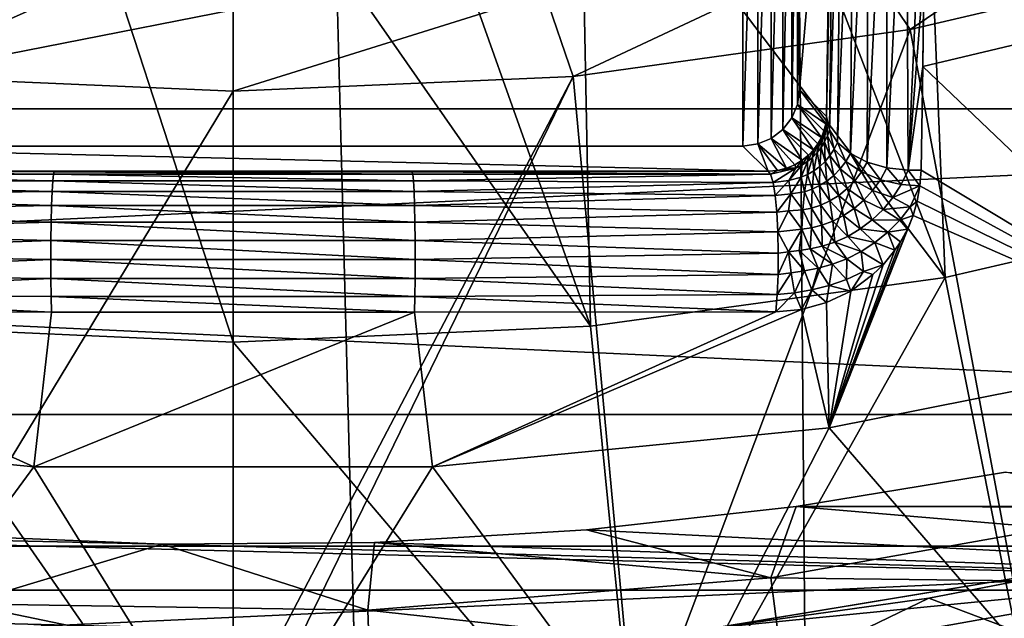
# Model space of a CAD drawing. Header units: metres. Extents: x -22 to 22, y 0 to 204.
# Tile 295 of 497: x -0.75 to 2.72, y 166.79 to 168.91. Entities that reach past the tile are written whole.
import ezdxf

# ---------------------------------------------------------------- set-up
doc = ezdxf.new("R2010")
doc.units = ezdxf.units.M
doc.layers.add('solid_002_SW0002', color=7, linetype='CONTINUOUS')
doc.layers.add('solid_002_SW0002_01', color=7, linetype='CONTINUOUS')

msp = doc.modelspace()

# ---------------------------------------------------------------- linework, layer by layer
at = {"layer": 'solid_002_SW0002'}
for points in [[(-1.887785, 182.670227, 261.700287), (-2.719687, 81.176041, 275.085602), (0, 81.175316, 275.040649)], [(-1.887785, 182.670227, 261.700287), (0, 81.175316, 275.040649), (0, 182.667419, 261.678955)], [(2.719617, 81.176041, 275.085602), (1.887785, 182.670227, 261.700287), (0, 182.667419, 261.678955)], [(0, 81.175316, 275.040649), (2.719617, 81.176041, 275.085602), (0, 182.667419, 261.678955)], [(17.323311, 168.591309), (-17.323309, 168.591309), (-18.454901, 170.245438)], [(18.454901, 170.245438), (17.323311, 168.591309), (-18.454901, 170.245438)], [(-0.613403, 169.650497, 250.666168), (-1.225208, 169.697433, 250.666168), (-1.262174, 167.823685, 249.512939)], [(-0.613403, 169.650497, 250.666168), (0, 167.766235, 249.512939), (0, 169.634857, 250.666168)], [(1.26218, 167.823685, 249.512939), (0.613403, 169.650497, 250.666168), (0, 169.634857, 250.666168)], [(0, 167.766235, 249.512939), (1.26218, 167.823685, 249.512939), (0, 169.634857, 250.666168)], [(16.75897, 169.005569, 0.72), (-16.75897, 169.005569, 0.72), (-15.518252, 167.511673, 0.72)], [(16.041302, 167.046387), (-16.041302, 167.046387), (-17.323309, 168.591309)], [(17.323311, 168.591309), (16.041302, 167.046387), (-17.323309, 168.591309)], [(-0.63756, 168.336456, 246.986755), (-1.906439, 168.330963, 246.89888), (-1.89804, 168.360168, 246.829407)], [(-0.635005, 168.36026, 246.923172), (-1.89804, 168.360168, 246.829407), (-1.889147, 168.37088, 246.755508)], [(-0.63756, 168.336456, 246.986755), (-1.89804, 168.360168, 246.829407), (-0.635005, 168.36026, 246.923172)], [(0.631052, 168.369125, 246.855911), (-0.632311, 168.369125, 246.855865), (-1.889147, 168.37088, 246.755508)], [(-0.635005, 168.36026, 246.923172), (-1.889147, 168.37088, 246.755508), (-0.632311, 168.369125, 246.855865)], [(-0.639846, 168.29895, 247.043365), (-1.91369, 168.285492, 246.958496), (-1.906439, 168.330963, 246.89888)], [(-0.639846, 168.29895, 247.043365), (-1.906439, 168.330963, 246.89888), (-0.63756, 168.336456, 246.986755)], [(-0.641745, 168.249664, 247.090088), (-1.919457, 168.225647, 247.005493), (-1.91369, 168.285492, 246.958496)], [(-0.641745, 168.249664, 247.090088), (-1.91369, 168.285492, 246.958496), (-0.639846, 168.29895, 247.043365)], [(-0.643161, 168.191101, 247.124527), (-1.919457, 168.225647, 247.005493), (-0.641745, 168.249664, 247.090088)], [(-0.643161, 168.191101, 247.124527), (-1.923245, 168.156281, 247.035843), (-1.919457, 168.225647, 247.005493)], [(-0.64402, 168.126297, 247.144913), (-1.923245, 168.156281, 247.035843), (-0.643161, 168.191101, 247.124527)], [(-0.64402, 168.126297, 247.144913), (-1.924856, 168.081451, 247.047943), (-1.923245, 168.156281, 247.035843)], [(-0.644279, 168.058563, 247.150208), (-1.924856, 168.081451, 247.047943), (-0.64402, 168.126297, 247.144913)], [(-0.644279, 168.058563, 247.150208), (-1.924186, 168.005936, 247.041046), (-1.924856, 168.081451, 247.047943)], [(-0.643924, 167.991379, 247.140137), (-1.924186, 168.005936, 247.041046), (-0.644279, 168.058563, 247.150208)], [(-0.643924, 167.991379, 247.140137), (-1.921278, 167.934586, 247.015564), (-1.924186, 168.005936, 247.041046)], [(-0.642973, 167.928177, 247.115219), (-1.921278, 167.934586, 247.015564), (-0.643924, 167.991379, 247.140137)], [(-1.921278, 167.934586, 247.015564), (-0.641523, 167.872208, 247.076721), (-1.916526, 167.873993, 246.974915)], [(-0.642973, 167.928177, 247.115219), (-0.641523, 167.872208, 247.076721), (-1.921278, 167.934586, 247.015564)], [(-0.642973, 167.928177, 247.115219), (0.640256, 167.872208, 247.076767), (-0.641523, 167.872208, 247.076721)], [(-1.916526, 167.873993, 246.974915), (-0.70395, 167.32637, 246.58139), (-2.105075, 167.464325, 246.58139)], [(-1.916526, 167.873993, 246.974915), (-0.641523, 167.872208, 247.076721), (-0.70395, 167.32637, 246.58139)], [(0.640256, 167.872208, 247.076767), (0.70395, 167.32637, 246.58139), (-0.70395, 167.32637, 246.58139)], [(-0.641523, 167.872208, 247.076721), (0.640256, 167.872208, 247.076767), (-0.70395, 167.32637, 246.58139)], [(15.518252, 167.511673, 0.72), (-15.518252, 167.511673, 0.72), (-14.148328, 166.141754, 0.72)], [(-1.486753, 166.259644, 245.449249), (-2.105075, 167.464325, 246.58139), (-0.70395, 167.32637, 246.58139)], [(-1.486753, 166.259644, 245.449249), (-0.70395, 167.32637, 246.58139), (0, 166.188049, 245.449249)], [(-6.209775, 167.186127, 20), (-0.996468, 167.084091, 20), (-0.250811, 167.052414, 20)], [(-6.209775, 167.186127, 20), (5.469465, 166.890198, 20), (-5.469465, 166.890198, 20)], [(-0.250811, 167.052414, 20), (-0.996468, 167.084091, 20), (-0.951334, 166.842194, 20.27054)], [(14.625587, 165.629623), (-14.625587, 165.629623), (-16.041302, 167.046387)], [(16.041302, 167.046387), (14.625587, 165.629623), (-16.041302, 167.046387)], [(-5.469465, 166.890198, 20), (4.715961, 166.632828, 20), (-4.715961, 166.632828, 20)], [(0.484729, 166.544357, 20.504189), (-0.951334, 166.842194, 20.27054), (-0.96896, 166.567657, 20.504189)], [(0.484729, 166.544357, 20.504189), (0.475912, 166.819321, 20.27054), (-0.951334, 166.842194, 20.27054)]]:
    msp.add_3dface(points, dxfattribs=at)
at = {"layer": 'solid_002_SW0002_01'}
for points in [[(2.719617, 81.176041, 275.085602), (3.472393, 182.67691, 261.751129), (1.887785, 182.670227, 261.700287)], [(2.719617, 81.176041, 275.085602), (5.436296, 81.178215, 275.220306), (3.472393, 182.67691, 261.751129)], [(-1.80003, 168.460007, 241.649994), (-1.80003, 170.059998, 241.649994), (1.80003, 170.059998, 241.649994)], [(1.80003, 168.460007, 241.649994), (-1.80003, 168.460007, 241.649994), (1.80003, 170.059998, 241.649994)], [(1.85335, 170.052429, 241.649994), (1.80003, 168.460007, 241.649994), (1.80003, 170.059998, 241.649994)], [(1.85335, 170.052429, 241.649994), (1.85335, 168.467575, 241.649994), (1.80003, 168.460007, 241.649994)], [(1.85335, 170.052429, 241.649994), (1.899989, 170.033234, 241.649994), (1.85335, 168.467575, 241.649994)], [(1.899989, 170.033234, 241.649994), (1.899989, 168.486771, 241.649994), (1.85335, 168.467575, 241.649994)], [(1.899989, 170.033234, 241.649994), (1.941183, 170.00119, 241.649994), (1.899989, 168.486771, 241.649994)], [(3.744875, 168.280441, 249.512939), (3.035157, 170.024185, 250.666168), (2.437664, 169.884521, 250.666168)], [(1.941183, 170.00119, 241.649994), (1.941183, 168.518814, 241.649994), (1.899989, 168.486771, 241.649994)], [(1.941183, 170.00119, 241.649994), (1.973229, 169.959991, 241.649994), (1.941183, 168.518814, 241.649994)], [(1.973229, 169.959991, 241.649994), (1.973229, 168.560013, 241.649994), (1.941183, 168.518814, 241.649994)], [(1.973229, 169.959991, 241.649994), (1.992423, 169.913345, 241.649994), (1.973229, 168.560013, 241.649994)], [(2.113801, 169.973831, 248.169647), (2, 168.659973, 241.649994), (2, 169.860031, 241.649994)], [(2.095246, 168.564728, 247.106628), (2, 168.659973, 241.649994), (2.113801, 169.973831, 248.169647)], [(2.104787, 169.257874, 247.653244), (2.095246, 168.564728, 247.106628), (2.113801, 169.973831, 248.169647)], [(1.992423, 169.913345, 241.649994), (1.992423, 168.606644, 241.649994), (1.973229, 168.560013, 241.649994)], [(1.992423, 169.913345, 241.649994), (2, 169.860031, 241.649994), (1.992423, 168.606644, 241.649994)], [(2.123259, 169.933716, 248.227676), (2.095246, 168.564728, 247.106628), (2.104787, 169.257874, 247.653244)], [(2.123259, 169.933716, 248.227676), (2.105675, 168.517273, 247.164032), (2.095246, 168.564728, 247.106628)], [(2.123259, 169.933716, 248.227676), (2.149276, 169.895645, 248.282471), (2.105675, 168.517273, 247.164032)], [(2.513922, 167.99556, 249.512939), (2.437664, 169.884521, 250.666168), (1.833823, 169.775497, 250.666168)], [(2.149276, 169.895645, 248.282471), (2.134597, 168.472473, 247.217911), (2.105675, 168.517273, 247.164032)], [(2.149276, 169.895645, 248.282471), (2.190366, 169.86203, 248.330536), (2.134597, 168.472473, 247.217911)], [(2.513922, 167.99556, 249.512939), (3.744875, 168.280441, 249.512939), (2.437664, 169.884521, 250.666168)], [(2, 169.860031, 241.649994), (2, 168.659973, 241.649994), (1.992423, 168.606644, 241.649994)], [(2.190366, 169.86203, 248.330536), (2.180159, 168.433548, 247.264343), (2.134597, 168.472473, 247.217911)], [(2.190366, 169.86203, 248.330536), (2.244186, 169.834778, 248.369125), (2.180159, 168.433548, 247.264343)], [(2.244186, 169.834778, 248.369125), (2.239451, 168.403015, 247.300369), (2.180159, 168.433548, 247.264343)], [(2.244186, 169.834778, 248.369125), (2.307668, 169.81546, 248.396057), (2.239451, 168.403015, 247.300369)], [(2.307668, 169.81546, 248.396057), (2.308688, 168.382797, 247.3237), (2.239451, 168.403015, 247.300369)], [(2.307668, 169.81546, 248.396057), (2.377197, 169.805161, 248.40979), (2.308688, 168.382797, 247.3237)], [(2.377197, 169.805161, 248.40979), (2.383448, 168.374207, 247.332825), (2.308688, 168.382797, 247.3237)], [(2.377197, 169.805161, 248.40979), (2.448737, 169.804474, 248.409546), (2.383448, 168.374207, 247.332825)], [(2.383448, 168.374207, 247.332825), (2.448737, 169.804474, 248.409546), (2.439588, 169.07814, 247.885666)], [(2.448737, 169.804474, 248.409546), (3.67835, 169.037796, 247.625275), (2.435015, 168.740387, 247.625427)], [(2.439588, 169.07814, 247.885666), (2.448737, 169.804474, 248.409546), (2.435015, 168.740387, 247.625427)], [(2.513922, 167.99556, 249.512939), (1.833823, 169.775497, 250.666168), (1.225208, 169.697433, 250.666168)], [(1.26218, 167.823685, 249.512939), (1.225208, 169.697433, 250.666168), (0.613403, 169.650497, 250.666168)], [(1.26218, 167.823685, 249.512939), (2.513922, 167.99556, 249.512939), (1.225208, 169.697433, 250.666168)], [(-0.613403, 169.650497, 250.666168), (-1.262174, 167.823685, 249.512939), (0, 167.766235, 249.512939)], [(2.390634, 168.871231, 257.159729), (2.190839, 169.17131, 257.279358), (3.256492, 169.456223, 257.296661)], [(3.560435, 169.146378, 257.159729), (2.390634, 168.871231, 257.159729), (3.256492, 169.456223, 257.296661)], [(1.200438, 168.705215, 257.159729), (1.100882, 168.999191, 257.268951), (2.190839, 169.17131, 257.279358)], [(2.390634, 168.871231, 257.159729), (1.200438, 168.705215, 257.159729), (2.190839, 169.17131, 257.279358)], [(2.834214, 166.498291, 256.18338), (2.390634, 168.871231, 257.159729), (3.560435, 169.146378, 257.159729)], [(2.383448, 168.374207, 247.332825), (2.439588, 169.07814, 247.885666), (2.435015, 168.740387, 247.625427)], [(16.75897, 169.005569, 0.72), (-15.518252, 167.511673, 0.72), (15.518252, 167.511673, 0.72)], [(2.435015, 168.740387, 247.625427), (3.67835, 169.037796, 247.625275), (3.48594, 167.738907, 246.58139)], [(-1.200438, 168.705215, 257.159729), (-1.100996, 168.999191, 257.268951), (0, 168.941605, 257.265442)], [(1.100882, 168.999191, 257.268951), (0, 168.653366, 257.161072), (0, 168.941605, 257.265442)], [(1.200438, 168.705215, 257.159729), (0, 168.653366, 257.161072), (1.100882, 168.999191, 257.268951)], [(0, 168.653366, 257.161072), (-1.200438, 168.705215, 257.159729), (0, 168.941605, 257.265442)], [(1.423178, 166.301468, 256.18338), (1.200438, 168.705215, 257.159729), (2.390634, 168.871231, 257.159729)], [(2.834214, 166.498291, 256.18338), (1.423178, 166.301468, 256.18338), (2.390634, 168.871231, 257.159729)], [(2.383448, 168.374207, 247.332825), (2.435015, 168.740387, 247.625427), (2.429913, 168.374939, 247.331131)], [(2.429913, 168.374939, 247.331131), (2.435015, 168.740387, 247.625427), (3.48594, 167.738907, 246.58139)], [(-1.423178, 166.301468, 256.18338), (-1.200438, 168.705215, 257.159729), (0, 168.653366, 257.161072)], [(1.200438, 168.705215, 257.159729), (0, 166.414917, 256.262238), (0, 168.653366, 257.161072)], [(1.200438, 168.705215, 257.159729), (0, 166.237885, 256.184357), (0, 166.414917, 256.262238)], [(1.423178, 166.301468, 256.18338), (0, 166.237885, 256.184357), (1.200438, 168.705215, 257.159729)], [(2.092487, 168.538727, 247.052902), (1.992423, 168.606644, 241.649994), (2, 168.659973, 241.649994)], [(2.092487, 168.538727, 247.052902), (2, 168.659973, 241.649994), (2.095246, 168.564728, 247.106628)], [(0, 166.414917, 256.262238), (-1.423178, 166.301468, 256.18338), (0, 168.653366, 257.161072)], [(2.07712, 168.490204, 246.955368), (1.973229, 168.560013, 241.649994), (1.992423, 168.606644, 241.649994)], [(2.086343, 168.513779, 247.002472), (2.07712, 168.490204, 246.955368), (1.992423, 168.606644, 241.649994)], [(2.092487, 168.538727, 247.052902), (2.086343, 168.513779, 247.002472), (1.992423, 168.606644, 241.649994)], [(2.04963, 168.446838, 246.871567), (1.941183, 168.518814, 241.649994), (1.973229, 168.560013, 241.649994)], [(2.064892, 168.467865, 246.911652), (2.04963, 168.446838, 246.871567), (1.973229, 168.560013, 241.649994)], [(2.07712, 168.490204, 246.955368), (2.064892, 168.467865, 246.911652), (1.973229, 168.560013, 241.649994)], [(2.098457, 168.495422, 247.119965), (2.092487, 168.538727, 247.052902), (2.095246, 168.564728, 247.106628)], [(2.105675, 168.517273, 247.164032), (2.098457, 168.495422, 247.119965), (2.095246, 168.564728, 247.106628)], [(2.009297, 168.409531, 246.80368), (1.899989, 168.486771, 241.649994), (1.941183, 168.518814, 241.649994)], [(2.031255, 168.427368, 246.835297), (2.009297, 168.409531, 246.80368), (1.941183, 168.518814, 241.649994)], [(2.04963, 168.446838, 246.871567), (2.031255, 168.427368, 246.835297), (1.941183, 168.518814, 241.649994)], [(2.088796, 168.474548, 247.076843), (2.086343, 168.513779, 247.002472), (2.092487, 168.538727, 247.052902)], [(2.088796, 168.474548, 247.076843), (2.092487, 168.538727, 247.052902), (2.098457, 168.495422, 247.119965)], [(1.953785, 168.381516, 246.759842), (1.85335, 168.467575, 241.649994), (1.899989, 168.486771, 241.649994)], [(1.983595, 168.393982, 246.77803), (1.953785, 168.381516, 246.759842), (1.899989, 168.486771, 241.649994)], [(2.009297, 168.409531, 246.80368), (1.983595, 168.393982, 246.77803), (1.899989, 168.486771, 241.649994)], [(2.062582, 168.436493, 246.994995), (2.064892, 168.467865, 246.911652), (2.07712, 168.490204, 246.955368)], [(2.062582, 168.436493, 246.994995), (2.07712, 168.490204, 246.955368), (2.0768, 168.454834, 247.035034)], [(2.0768, 168.454834, 247.035034), (2.07712, 168.490204, 246.955368), (2.086343, 168.513779, 247.002472)], [(2.0768, 168.454834, 247.035034), (2.086343, 168.513779, 247.002472), (2.088796, 168.474548, 247.076843)], [(2.088796, 168.474548, 247.076843), (2.098457, 168.495422, 247.119965), (2.10753, 168.425888, 247.131866)], [(2.098457, 168.495422, 247.119965), (2.105675, 168.517273, 247.164032), (2.122362, 168.448242, 247.174271)], [(2.098457, 168.495422, 247.119965), (2.122362, 168.448242, 247.174271), (2.10753, 168.425888, 247.131866)], [(2.105675, 168.517273, 247.164032), (2.134597, 168.472473, 247.217911), (2.122362, 168.448242, 247.174271)], [(-1.889147, 168.37088, 246.755508), (-1.80003, 168.460007, 241.649994), (1.889147, 168.37088, 246.755508)], [(1.889147, 168.37088, 246.755508), (-1.80003, 168.460007, 241.649994), (1.80003, 168.460007, 241.649994)], [(1.889147, 168.37088, 246.755508), (1.80003, 168.460007, 241.649994), (1.85335, 168.467575, 241.649994)], [(1.921986, 168.373657, 246.752228), (1.889147, 168.37088, 246.755508), (1.85335, 168.467575, 241.649994)], [(1.953785, 168.381516, 246.759842), (1.921986, 168.373657, 246.752228), (1.85335, 168.467575, 241.649994)], [(2.046282, 168.419708, 246.957245), (2.04963, 168.446838, 246.871567), (2.064892, 168.467865, 246.911652)], [(2.046282, 168.419708, 246.957245), (2.064892, 168.467865, 246.911652), (2.062582, 168.436493, 246.994995)], [(2.062582, 168.436493, 246.994995), (2.0768, 168.454834, 247.035034), (2.071207, 168.387726, 247.052383)], [(2.0768, 168.454834, 247.035034), (2.090375, 168.40564, 247.091095), (2.071207, 168.387726, 247.052383)], [(2.0768, 168.454834, 247.035034), (2.088796, 168.474548, 247.076843), (2.090375, 168.40564, 247.091095)], [(2.088796, 168.474548, 247.076843), (2.10753, 168.425888, 247.131866), (2.090375, 168.40564, 247.091095)], [(2.10753, 168.425888, 247.131866), (2.122362, 168.448242, 247.174271), (2.143724, 168.379059, 247.17923)], [(2.122362, 168.448242, 247.174271), (2.134597, 168.472473, 247.217911), (2.163437, 168.404968, 247.221039)], [(2.122362, 168.448242, 247.174271), (2.163437, 168.404968, 247.221039), (2.143724, 168.379059, 247.17923)], [(2.134597, 168.472473, 247.217911), (2.180159, 168.433548, 247.264343), (2.163437, 168.404968, 247.221039)], [(2.00827, 168.391815, 246.891479), (2.009297, 168.409531, 246.80368), (2.031255, 168.427368, 246.835297)], [(2.00827, 168.391815, 246.891479), (2.031255, 168.427368, 246.835297), (2.028089, 168.404739, 246.92247)], [(2.028089, 168.404739, 246.92247), (2.031255, 168.427368, 246.835297), (2.04963, 168.446838, 246.871567)], [(2.028089, 168.404739, 246.92247), (2.04963, 168.446838, 246.871567), (2.046282, 168.419708, 246.957245)], [(2.028089, 168.404739, 246.92247), (2.046282, 168.419708, 246.957245), (2.02846, 168.359741, 246.983475)], [(2.046282, 168.419708, 246.957245), (2.050406, 168.37236, 247.016296), (2.02846, 168.359741, 246.983475)], [(2.046282, 168.419708, 246.957245), (2.062582, 168.436493, 246.994995), (2.050406, 168.37236, 247.016296)], [(2.062582, 168.436493, 246.994995), (2.071207, 168.387726, 247.052383), (2.050406, 168.37236, 247.016296)], [(2.090375, 168.40564, 247.091095), (2.10753, 168.425888, 247.131866), (2.121431, 168.356079, 247.139313)], [(2.10753, 168.425888, 247.131866), (2.143724, 168.379059, 247.17923), (2.121431, 168.356079, 247.139313)], [(2.163437, 168.404968, 247.221039), (2.180159, 168.433548, 247.264343), (2.21906, 168.368378, 247.257278)], [(2.180159, 168.433548, 247.264343), (2.239451, 168.403015, 247.300369), (2.21906, 168.368378, 247.257278)], [(1.898041, 168.360168, 246.829407), (1.921986, 168.373657, 246.752228), (1.987189, 168.381104, 246.865265)], [(1.898041, 168.360168, 246.829407), (1.987189, 168.381104, 246.865265), (1.906439, 168.330978, 246.898849)], [(1.987189, 168.381104, 246.865265), (1.962586, 168.338501, 246.912552), (1.906439, 168.330978, 246.898849)], [(1.987189, 168.381104, 246.865265), (1.921986, 168.373657, 246.752228), (1.953785, 168.381516, 246.759842)], [(1.987189, 168.381104, 246.865265), (1.953785, 168.381516, 246.759842), (1.983595, 168.393982, 246.77803)], [(2.00827, 168.391815, 246.891479), (2.006, 168.350006, 246.954666), (1.962586, 168.338501, 246.912552)], [(1.987189, 168.381104, 246.865265), (2.00827, 168.391815, 246.891479), (1.962586, 168.338501, 246.912552)], [(1.987189, 168.381104, 246.865265), (1.983595, 168.393982, 246.77803), (2.009297, 168.409531, 246.80368)], [(1.987189, 168.381104, 246.865265), (2.009297, 168.409531, 246.80368), (2.00827, 168.391815, 246.891479)], [(2.028089, 168.404739, 246.92247), (2.02846, 168.359741, 246.983475), (2.006, 168.350006, 246.954666)], [(2.00827, 168.391815, 246.891479), (2.028089, 168.404739, 246.92247), (2.006, 168.350006, 246.954666)], [(2.050406, 168.37236, 247.016296), (2.071207, 168.387726, 247.052383), (2.071081, 168.320023, 247.067093)], [(2.071207, 168.387726, 247.052383), (2.097025, 168.336319, 247.101761), (2.071081, 168.320023, 247.067093)], [(2.071207, 168.387726, 247.052383), (2.090375, 168.40564, 247.091095), (2.097025, 168.336319, 247.101761)], [(2.090375, 168.40564, 247.091095), (2.121431, 168.356079, 247.139313), (2.097025, 168.336319, 247.101761)], [(2.121431, 168.356079, 247.139313), (2.143724, 168.379059, 247.17923), (2.167985, 168.309326, 247.176636)], [(2.143724, 168.379059, 247.17923), (2.163437, 168.404968, 247.221039), (2.195068, 168.337036, 247.215897)], [(2.143724, 168.379059, 247.17923), (2.195068, 168.337036, 247.215897), (2.167985, 168.309326, 247.176636)], [(2.163437, 168.404968, 247.221039), (2.21906, 168.368378, 247.257278), (2.195068, 168.337036, 247.215897)], [(2.21906, 168.368378, 247.257278), (2.239451, 168.403015, 247.300369), (2.285678, 168.340805, 247.280701)], [(2.239451, 168.403015, 247.300369), (2.308688, 168.382797, 247.3237), (2.285678, 168.340805, 247.280701)], [(2.285678, 168.340805, 247.280701), (2.308688, 168.382797, 247.3237), (2.35904, 168.32402, 247.28978)], [(2.308688, 168.382797, 247.3237), (2.383448, 168.374207, 247.332825), (2.35904, 168.32402, 247.28978)], [(0.631052, 168.369125, 246.855911), (-1.889147, 168.37088, 246.755508), (1.889147, 168.37088, 246.755508)], [(-0.63756, 168.336456, 246.986755), (-0.635005, 168.36026, 246.923172), (0.636288, 168.336456, 246.986816)], [(-0.635005, 168.36026, 246.923172), (-0.632311, 168.369125, 246.855865), (0.633738, 168.36026, 246.923218)], [(-0.635005, 168.36026, 246.923172), (0.633738, 168.36026, 246.923218), (0.636288, 168.336456, 246.986816)], [(0.633738, 168.36026, 246.923218), (-0.632311, 168.369125, 246.855865), (0.631052, 168.369125, 246.855911)], [(1.898041, 168.360168, 246.829407), (0.631052, 168.369125, 246.855911), (1.889147, 168.37088, 246.755508)], [(0.633738, 168.36026, 246.923218), (0.631052, 168.369125, 246.855911), (1.898041, 168.360168, 246.829407)], [(0.636288, 168.336456, 246.986816), (0.633738, 168.36026, 246.923218), (1.898041, 168.360168, 246.829407)], [(0.636288, 168.336456, 246.986816), (1.898041, 168.360168, 246.829407), (1.906439, 168.330978, 246.898849)], [(1.898041, 168.360168, 246.829407), (1.889147, 168.37088, 246.755508), (1.921986, 168.373657, 246.752228)], [(1.962586, 168.338501, 246.912552), (2.006, 168.350006, 246.954666), (1.969185, 168.290436, 246.970795)], [(2.006, 168.350006, 246.954666), (2.017708, 168.298508, 247.009048), (1.969185, 168.290436, 246.970795)], [(2.006, 168.350006, 246.954666), (2.02846, 168.359741, 246.983475), (2.017708, 168.298508, 247.009048)], [(2.02846, 168.359741, 246.983475), (2.044332, 168.307388, 247.03595), (2.017708, 168.298508, 247.009048)], [(2.02846, 168.359741, 246.983475), (2.050406, 168.37236, 247.016296), (2.044332, 168.307388, 247.03595)], [(2.050406, 168.37236, 247.016296), (2.071081, 168.320023, 247.067093), (2.044332, 168.307388, 247.03595)], [(2.097025, 168.336319, 247.101761), (2.121431, 168.356079, 247.139313), (2.138387, 168.285553, 247.139954)], [(2.121431, 168.356079, 247.139313), (2.167985, 168.309326, 247.176636), (2.138387, 168.285553, 247.139954)], [(2.195068, 168.337036, 247.215897), (2.21906, 168.368378, 247.257278), (2.258284, 168.302521, 247.239548)], [(2.21906, 168.368378, 247.257278), (2.285678, 168.340805, 247.280701), (2.258284, 168.302521, 247.239548)], [(2.35904, 168.32402, 247.28978), (2.383448, 168.374207, 247.332825), (2.425013, 168.318741, 247.285278)], [(2.383448, 168.374207, 247.332825), (2.429913, 168.374939, 247.331131), (2.425013, 168.318741, 247.285278)], [(2.425013, 168.318741, 247.285278), (2.429913, 168.374939, 247.331131), (3.48594, 167.738907, 246.58139)], [(-0.639846, 168.29895, 247.043365), (-0.63756, 168.336456, 246.986755), (0.638569, 168.29895, 247.043411)], [(-0.63756, 168.336456, 246.986755), (0.636288, 168.336456, 246.986816), (0.638569, 168.29895, 247.043411)], [(0.638569, 168.29895, 247.043411), (0.636288, 168.336456, 246.986816), (1.906439, 168.330978, 246.898849)], [(0.638569, 168.29895, 247.043411), (1.906439, 168.330978, 246.898849), (1.913733, 168.285172, 246.958817)], [(1.906439, 168.330978, 246.898849), (1.962586, 168.338501, 246.912552), (1.913733, 168.285172, 246.958817)], [(1.962586, 168.338501, 246.912552), (1.969185, 168.290436, 246.970795), (1.913733, 168.285172, 246.958817)], [(2.044332, 168.307388, 247.03595), (2.071081, 168.320023, 247.067093), (2.074691, 168.251038, 247.076553)], [(2.071081, 168.320023, 247.067093), (2.097025, 168.336319, 247.101761), (2.106987, 168.266037, 247.106384)], [(2.071081, 168.320023, 247.067093), (2.106987, 168.266037, 247.106384), (2.074691, 168.251038, 247.076553)], [(2.097025, 168.336319, 247.101761), (2.138387, 168.285553, 247.139954), (2.106987, 168.266037, 247.106384)], [(2.138387, 168.285553, 247.139954), (2.167985, 168.309326, 247.176636), (2.192652, 168.238663, 247.16452)], [(2.167985, 168.309326, 247.176636), (2.195068, 168.337036, 247.215897), (2.227064, 168.268356, 247.200668)], [(2.167985, 168.309326, 247.176636), (2.227064, 168.268356, 247.200668), (2.192652, 168.238663, 247.16452)], [(2.195068, 168.337036, 247.215897), (2.258284, 168.302521, 247.239548), (2.227064, 168.268356, 247.200668)], [(2.258284, 168.302521, 247.239548), (2.285678, 168.340805, 247.280701), (2.329334, 168.277725, 247.248657)], [(2.285678, 168.340805, 247.280701), (2.35904, 168.32402, 247.28978), (2.329334, 168.277725, 247.248657)], [(2.329334, 168.277725, 247.248657), (2.35904, 168.32402, 247.28978), (2.425013, 168.318741, 247.285278)], [(2.390713, 168.244858, 247.227844), (2.329334, 168.277725, 247.248657), (2.425013, 168.318741, 247.285278)], [(2.390713, 168.244858, 247.227844), (2.425013, 168.318741, 247.285278), (2.415312, 168.265305, 247.242142)], [(2.415312, 168.265305, 247.242142), (2.425013, 168.318741, 247.285278), (3.48594, 167.738907, 246.58139)], [(-0.641745, 168.249664, 247.090088), (-0.639846, 168.29895, 247.043365), (0.640465, 168.249664, 247.090134)], [(-0.639846, 168.29895, 247.043365), (0.638569, 168.29895, 247.043411), (0.640465, 168.249664, 247.090134)], [(0.640465, 168.249664, 247.090134), (0.638569, 168.29895, 247.043411), (1.913733, 168.285172, 246.958817)], [(0.640465, 168.249664, 247.090134), (1.913733, 168.285172, 246.958817), (1.919458, 168.225693, 247.005463)], [(1.913733, 168.285172, 246.958817), (1.969185, 168.290436, 246.970795), (1.919458, 168.225693, 247.005463)], [(1.969185, 168.290436, 246.970795), (1.960717, 168.230331, 247.006836), (1.919458, 168.225693, 247.005463)], [(1.969185, 168.290436, 246.970795), (2.012204, 168.234421, 247.030792), (1.960717, 168.230331, 247.006836)], [(1.969185, 168.290436, 246.970795), (2.017708, 168.298508, 247.009048), (2.012204, 168.234421, 247.030792)], [(2.017708, 168.298508, 247.009048), (2.042647, 168.240601, 247.051147), (2.012204, 168.234421, 247.030792)], [(2.017708, 168.298508, 247.009048), (2.044332, 168.307388, 247.03595), (2.042647, 168.240601, 247.051147)], [(2.044332, 168.307388, 247.03595), (2.074691, 168.251038, 247.076553), (2.042647, 168.240601, 247.051147)], [(2.106987, 168.266037, 247.106384), (2.138387, 168.285553, 247.139954), (2.155831, 168.213867, 247.131668)], [(2.138387, 168.285553, 247.139954), (2.192652, 168.238663, 247.16452), (2.155831, 168.213867, 247.131668)], [(2.227064, 168.268356, 247.200668), (2.258284, 168.302521, 247.239548), (2.294895, 168.235794, 247.209885)], [(2.258284, 168.302521, 247.239548), (2.329334, 168.277725, 247.248657), (2.294895, 168.235794, 247.209885)], [(2.390713, 168.244858, 247.227844), (2.294895, 168.235794, 247.209885), (2.329334, 168.277725, 247.248657)], [(2.857845, 166.268799, 248.196899), (3.744875, 168.280441, 249.512939), (2.513922, 167.99556, 249.512939)], [(-0.643161, 168.191101, 247.124527), (-0.641745, 168.249664, 247.090088), (0.641878, 168.191101, 247.124573)], [(-0.641745, 168.249664, 247.090088), (0.640465, 168.249664, 247.090134), (0.641878, 168.191101, 247.124573)], [(0.641878, 168.191101, 247.124573), (0.640465, 168.249664, 247.090134), (1.919458, 168.225693, 247.005463)], [(2.012204, 168.234421, 247.030792), (2.042647, 168.240601, 247.051147), (2.042212, 168.170761, 247.05896)], [(2.042647, 168.240601, 247.051147), (2.079224, 168.180008, 247.078278), (2.042212, 168.170761, 247.05896)], [(2.042647, 168.240601, 247.051147), (2.074691, 168.251038, 247.076553), (2.079224, 168.180008, 247.078278)], [(2.074691, 168.251038, 247.076553), (2.106987, 168.266037, 247.106384), (2.117598, 168.194275, 247.102707)], [(2.074691, 168.251038, 247.076553), (2.117598, 168.194275, 247.102707), (2.079224, 168.180008, 247.078278)], [(2.106987, 168.266037, 247.106384), (2.155831, 168.213867, 247.131668), (2.117598, 168.194275, 247.102707)], [(2.192652, 168.238663, 247.16452), (2.227064, 168.268356, 247.200668), (2.256355, 168.198669, 247.17392)], [(2.227064, 168.268356, 247.200668), (2.294895, 168.235794, 247.209885), (2.256355, 168.198669, 247.17392)], [(2.390713, 168.244858, 247.227844), (2.353703, 168.19783, 247.191223), (2.294895, 168.235794, 247.209885)], [(2.390713, 168.244858, 247.227844), (2.40078, 168.214645, 247.201752), (2.353703, 168.19783, 247.191223)], [(2.390713, 168.244858, 247.227844), (2.415312, 168.265305, 247.242142), (2.40078, 168.214645, 247.201752)], [(2.40078, 168.214645, 247.201752), (2.415312, 168.265305, 247.242142), (3.48594, 167.738907, 246.58139)], [(0.641878, 168.191101, 247.124573), (1.919458, 168.225693, 247.005463), (1.923247, 168.156342, 247.035828)], [(1.919458, 168.225693, 247.005463), (1.960717, 168.230331, 247.006836), (1.923247, 168.156342, 247.035828)], [(1.960717, 168.230331, 247.006836), (2.008037, 168.165604, 247.045135), (1.923247, 168.156342, 247.035828)], [(1.960717, 168.230331, 247.006836), (2.012204, 168.234421, 247.030792), (2.008037, 168.165604, 247.045135)], [(2.012204, 168.234421, 247.030792), (2.042212, 168.170761, 247.05896), (2.008037, 168.165604, 247.045135)], [(2.40078, 168.214645, 247.201752), (3.48594, 167.738907, 246.58139), (2.105075, 167.464325, 246.58139)], [(2.381063, 168.166534, 247.164047), (2.40078, 168.214645, 247.201752), (2.105075, 167.464325, 246.58139)], [(2.117598, 168.194275, 247.102707), (2.155831, 168.213867, 247.131668), (2.170315, 168.140732, 247.112701)], [(2.155831, 168.213867, 247.131668), (2.192652, 168.238663, 247.16452), (2.214494, 168.16684, 247.141327)], [(2.155831, 168.213867, 247.131668), (2.214494, 168.16684, 247.141327), (2.170315, 168.140732, 247.112701)], [(2.192652, 168.238663, 247.16452), (2.256355, 168.198669, 247.17392), (2.214494, 168.16684, 247.141327)], [(2.353703, 168.19783, 247.191223), (2.256355, 168.198669, 247.17392), (2.294895, 168.235794, 247.209885)], [(2.353703, 168.19783, 247.191223), (2.40078, 168.214645, 247.201752), (2.381063, 168.166534, 247.164047)], [(-0.64402, 168.126297, 247.144913), (-0.643161, 168.191101, 247.124527), (0.642735, 168.126297, 247.144958)], [(-0.643161, 168.191101, 247.124527), (0.641878, 168.191101, 247.124573), (0.642735, 168.126297, 247.144958)], [(0.642735, 168.126297, 247.144958), (0.641878, 168.191101, 247.124573), (1.923247, 168.156342, 247.035828)], [(2.008037, 168.165604, 247.045135), (2.042212, 168.170761, 247.05896), (2.037808, 168.096817, 247.056503)], [(2.042212, 168.170761, 247.05896), (2.080414, 168.106201, 247.069855), (2.037808, 168.096817, 247.056503)], [(2.042212, 168.170761, 247.05896), (2.079224, 168.180008, 247.078278), (2.080414, 168.106201, 247.069855)], [(2.079224, 168.180008, 247.078278), (2.117598, 168.194275, 247.102707), (2.125104, 168.12056, 247.088699)], [(2.079224, 168.180008, 247.078278), (2.125104, 168.12056, 247.088699), (2.080414, 168.106201, 247.069855)], [(2.117598, 168.194275, 247.102707), (2.170315, 168.140732, 247.112701), (2.125104, 168.12056, 247.088699)], [(2.312088, 168.155533, 247.157379), (2.214494, 168.16684, 247.141327), (2.256355, 168.198669, 247.17392)], [(2.353703, 168.19783, 247.191223), (2.312088, 168.155533, 247.157379), (2.256355, 168.198669, 247.17392)], [(2.353703, 168.19783, 247.191223), (2.381063, 168.166534, 247.164047), (2.312088, 168.155533, 247.157379)], [(0.642735, 168.126297, 247.144958), (1.923247, 168.156342, 247.035828), (1.924859, 168.081528, 247.047943)], [(1.923247, 168.156342, 247.035828), (2.008037, 168.165604, 247.045135), (1.961278, 168.086166, 247.045807)], [(1.923247, 168.156342, 247.035828), (1.961278, 168.086166, 247.045807), (1.924859, 168.081528, 247.047943)], [(2.008037, 168.165604, 247.045135), (1.998246, 168.09082, 247.048584), (1.961278, 168.086166, 247.045807)], [(2.008037, 168.165604, 247.045135), (2.037808, 168.096817, 247.056503), (1.998246, 168.09082, 247.048584)], [(2.356153, 168.121002, 247.129044), (2.381063, 168.166534, 247.164047), (2.105075, 167.464325, 246.58139)], [(2.217977, 168.087051, 247.100113), (2.125104, 168.12056, 247.088699), (2.170315, 168.140732, 247.112701)], [(2.266551, 168.118454, 247.126816), (2.170315, 168.140732, 247.112701), (2.214494, 168.16684, 247.141327)], [(2.266551, 168.118454, 247.126816), (2.217977, 168.087051, 247.100113), (2.170315, 168.140732, 247.112701)], [(2.312088, 168.155533, 247.157379), (2.266551, 168.118454, 247.126816), (2.214494, 168.16684, 247.141327)], [(2.312088, 168.155533, 247.157379), (2.336846, 168.091827, 247.106979), (2.266551, 168.118454, 247.126816)], [(2.312088, 168.155533, 247.157379), (2.381063, 168.166534, 247.164047), (2.356153, 168.121002, 247.129044)], [(2.312088, 168.155533, 247.157379), (2.356153, 168.121002, 247.129044), (2.336846, 168.091827, 247.106979)], [(-0.644279, 168.058563, 247.150208), (-0.64402, 168.126297, 247.144913), (0.642994, 168.058563, 247.150253)], [(-0.64402, 168.126297, 247.144913), (0.642735, 168.126297, 247.144958), (0.642994, 168.058563, 247.150253)], [(0.642994, 168.058563, 247.150253), (0.642735, 168.126297, 247.144958), (1.924859, 168.081528, 247.047943)], [(2.116495, 168.042206, 247.060394), (2.037808, 168.096817, 247.056503), (2.080414, 168.106201, 247.069855)], [(2.167503, 168.061646, 247.077805), (2.080414, 168.106201, 247.069855), (2.125104, 168.12056, 247.088699)], [(2.167503, 168.061646, 247.077805), (2.116495, 168.042206, 247.060394), (2.080414, 168.106201, 247.069855)], [(2.336846, 168.091827, 247.106979), (2.356153, 168.121002, 247.129044), (2.105075, 167.464325, 246.58139)], [(2.217977, 168.087051, 247.100113), (2.167503, 168.061646, 247.077805), (2.125104, 168.12056, 247.088699)], [(2.295328, 168.040344, 247.068863), (2.217977, 168.087051, 247.100113), (2.266551, 168.118454, 247.126816)], [(2.295328, 168.040344, 247.068863), (2.266551, 168.118454, 247.126816), (2.336846, 168.091827, 247.106979)], [(0.642994, 168.058563, 247.150253), (1.924859, 168.081528, 247.047943), (1.924191, 168.006042, 247.041061)], [(1.970988, 168.011337, 247.038696), (1.924191, 168.006042, 247.041061), (1.961278, 168.086166, 247.045807)], [(1.961278, 168.086166, 247.045807), (1.924191, 168.006042, 247.041061), (1.924859, 168.081528, 247.047943)], [(2.017901, 168.018402, 247.041), (1.961278, 168.086166, 247.045807), (1.998246, 168.09082, 247.048584)], [(2.017901, 168.018402, 247.041), (1.970988, 168.011337, 247.038696), (1.961278, 168.086166, 247.045807)], [(2.066332, 168.028198, 247.048141), (1.998246, 168.09082, 247.048584), (2.037808, 168.096817, 247.056503)], [(2.066332, 168.028198, 247.048141), (2.017901, 168.018402, 247.041), (1.998246, 168.09082, 247.048584)], [(2.116495, 168.042206, 247.060394), (2.066332, 168.028198, 247.048141), (2.037808, 168.096817, 247.056503)], [(2.295328, 168.040344, 247.068863), (2.336846, 168.091827, 247.106979), (2.105075, 167.464325, 246.58139)], [(2.22553, 168.016205, 247.055267), (2.167503, 168.061646, 247.077805), (2.217977, 168.087051, 247.100113)], [(2.295328, 168.040344, 247.068863), (2.22553, 168.016205, 247.055267), (2.217977, 168.087051, 247.100113)], [(-0.644279, 168.058563, 247.150208), (0.642994, 168.058563, 247.150253), (0.642639, 167.991379, 247.140182)], [(-0.643924, 167.991379, 247.140137), (-0.644279, 168.058563, 247.150208), (0.642639, 167.991379, 247.140182)], [(0.642639, 167.991379, 247.140182), (0.642994, 168.058563, 247.150253), (1.924191, 168.006042, 247.041061)], [(2.10422, 167.966858, 247.023239), (2.066332, 168.028198, 247.048141), (2.116495, 168.042206, 247.060394)], [(2.165401, 167.98822, 247.036545), (2.10422, 167.966858, 247.023239), (2.116495, 168.042206, 247.060394)], [(2.259438, 168.005325, 247.043823), (2.295328, 168.040344, 247.068863), (2.105075, 167.464325, 246.58139)], [(2.165401, 167.98822, 247.036545), (2.116495, 168.042206, 247.060394), (2.167503, 168.061646, 247.077805)], [(2.22553, 168.016205, 247.055267), (2.165401, 167.98822, 247.036545), (2.167503, 168.061646, 247.077805)], [(2.295328, 168.040344, 247.068863), (2.259438, 168.005325, 247.043823), (2.22553, 168.016205, 247.055267)], [(0.642639, 167.991379, 247.140182), (1.924191, 168.006042, 247.041061), (1.921285, 167.934692, 247.01561)], [(1.982343, 167.940948, 247.012909), (1.921285, 167.934692, 247.01561), (1.970988, 168.011337, 247.038696)], [(1.970988, 168.011337, 247.038696), (1.921285, 167.934692, 247.01561), (1.924191, 168.006042, 247.041061)], [(1.982343, 167.940948, 247.012909), (1.970988, 168.011337, 247.038696), (2.017901, 168.018402, 247.041)], [(2.043102, 167.951447, 247.015396), (1.982343, 167.940948, 247.012909), (2.017901, 168.018402, 247.041)], [(2.043102, 167.951447, 247.015396), (2.017901, 168.018402, 247.041), (2.066332, 168.028198, 247.048141)], [(2.10422, 167.966858, 247.023239), (2.043102, 167.951447, 247.015396), (2.066332, 168.028198, 247.048141)], [(2.180852, 167.947372, 247.004608), (2.259438, 168.005325, 247.043823), (2.105075, 167.464325, 246.58139)], [(2.22553, 168.016205, 247.055267), (2.180852, 167.947372, 247.004608), (2.165401, 167.98822, 247.036545)], [(2.22553, 168.016205, 247.055267), (2.259438, 168.005325, 247.043823), (2.180852, 167.947372, 247.004608)], [(-0.643924, 167.991379, 247.140137), (0.642639, 167.991379, 247.140182), (0.64169, 167.928177, 247.115265)], [(-0.642973, 167.928177, 247.115219), (-0.643924, 167.991379, 247.140137), (0.64169, 167.928177, 247.115265)], [(0.64169, 167.928177, 247.115265), (0.642639, 167.991379, 247.140182), (1.921285, 167.934692, 247.01561)], [(1.434964, 166.071625, 248.196899), (2.513922, 167.99556, 249.512939), (1.26218, 167.823685, 249.512939)], [(1.434964, 166.071625, 248.196899), (2.857845, 166.268799, 248.196899), (2.513922, 167.99556, 249.512939)], [(2.10422, 167.966858, 247.023239), (2.095221, 167.906464, 246.980545), (2.043102, 167.951447, 247.015396)], [(2.10422, 167.966858, 247.023239), (2.180852, 167.947372, 247.004608), (2.095221, 167.906464, 246.980545)], [(2.165401, 167.98822, 247.036545), (2.180852, 167.947372, 247.004608), (2.10422, 167.966858, 247.023239)], [(-0.642973, 167.928177, 247.115219), (0.64169, 167.928177, 247.115265), (0.640256, 167.872208, 247.076767)], [(0.64169, 167.928177, 247.115265), (1.916526, 167.873993, 246.974915), (0.640256, 167.872208, 247.076767)], [(0.64169, 167.928177, 247.115265), (1.921285, 167.934692, 247.01561), (1.916526, 167.873993, 246.974915)], [(1.982343, 167.940948, 247.012909), (2.006922, 167.882004, 246.970657), (1.916526, 167.873993, 246.974915)], [(1.982343, 167.940948, 247.012909), (1.916526, 167.873993, 246.974915), (1.921285, 167.934692, 247.01561)], [(2.043102, 167.951447, 247.015396), (2.006922, 167.882004, 246.970657), (1.982343, 167.940948, 247.012909)], [(2.043102, 167.951447, 247.015396), (2.095221, 167.906464, 246.980545), (2.006922, 167.882004, 246.970657)], [(2.095221, 167.906464, 246.980545), (2.180852, 167.947372, 247.004608), (2.105075, 167.464325, 246.58139)], [(2.006922, 167.882004, 246.970657), (2.095221, 167.906464, 246.980545), (2.105075, 167.464325, 246.58139)], [(0.640256, 167.872208, 247.076767), (1.916526, 167.873993, 246.974915), (0.70395, 167.32637, 246.58139)], [(2.006922, 167.882004, 246.970657), (2.105075, 167.464325, 246.58139), (0.70395, 167.32637, 246.58139)], [(1.916526, 167.873993, 246.974915), (2.006922, 167.882004, 246.970657), (0.70395, 167.32637, 246.58139)], [(-1.262174, 167.823685, 249.512939), (-1.434976, 166.071625, 248.196899), (0, 166.005722, 248.196899)], [(-1.262174, 167.823685, 249.512939), (0, 166.005722, 248.196899), (0, 167.766235, 249.512939)], [(1.434964, 166.071625, 248.196899), (1.26218, 167.823685, 249.512939), (0, 167.766235, 249.512939)], [(1.434964, 166.071625, 248.196899), (0, 167.766235, 249.512939), (0, 166.005722, 248.196899)], [(2.959746, 166.473785, 245.449249), (2.105075, 167.464325, 246.58139), (3.48594, 167.738907, 246.58139)], [(15.518252, 167.511673, 0.72), (-14.148328, 166.141754, 0.72), (14.148328, 166.141754, 0.72)], [(1.702532, 166.757202, 185.149994), (8.014668, 166.667984, 185.149994), (9.443478, 167.524597, 185.149994)], [(3.203324, 167.006104, 185.149994), (1.702532, 166.757202, 185.149994), (9.443478, 167.524597, 185.149994)], [(1.486753, 166.259644, 245.449249), (0.70395, 167.32637, 246.58139), (2.105075, 167.464325, 246.58139)], [(1.486753, 166.259644, 245.449249), (2.105075, 167.464325, 246.58139), (2.959746, 166.473785, 245.449249)], [(0, 166.188049, 245.449249), (-0.70395, 167.32637, 246.58139), (0.70395, 167.32637, 246.58139)], [(0, 166.188049, 245.449249), (0.70395, 167.32637, 246.58139), (1.486753, 166.259644, 245.449249)], [(2.726899, 167.307129, 20), (1.988439, 167.18605, 20), (3.30406, 167.183975, 20.27054)], [(6.209775, 167.186127, 20), (1.988439, 167.18605, 20), (2.726899, 167.307129, 20)], [(-6.209775, 167.186127, 20), (-0.250811, 167.052414, 20), (5.469465, 166.890198, 20)], [(1.988439, 167.18605, 20), (1.2471, 167.103531, 20), (1.898759, 166.933594, 20.27054)], [(5.469465, 166.890198, 20), (1.2471, 167.103531, 20), (1.988439, 167.18605, 20)], [(1.988439, 167.18605, 20), (1.898759, 166.933594, 20.27054), (3.30406, 167.183975, 20.27054)], [(3.365275, 166.915771, 20.504189), (3.30406, 167.183975, 20.27054), (1.898759, 166.933594, 20.27054)], [(5.469465, 166.890198, 20), (1.988439, 167.18605, 20), (6.209775, 167.186127, 20)], [(1.2471, 167.103531, 20), (0.498945, 167.05896, 20), (1.898759, 166.933594, 20.27054)], [(5.469465, 166.890198, 20), (0.498945, 167.05896, 20), (1.2471, 167.103531, 20)], [(0.498945, 167.05896, 20), (-0.250811, 167.052414, 20), (0.475912, 166.819321, 20.27054)], [(5.469465, 166.890198, 20), (-0.250811, 167.052414, 20), (0.498945, 167.05896, 20)], [(0.498945, 167.05896, 20), (0.475912, 166.819321, 20.27054), (1.898759, 166.933594, 20.27054)], [(-0.250811, 167.052414, 20), (-0.951334, 166.842194, 20.27054), (0.475912, 166.819321, 20.27054)], [(1.703749, 166.75708, 175.885101), (1.702532, 166.757202, 185.149994), (3.203324, 167.006104, 185.149994)], [(2.456116, 166.862457, 175.885101), (1.703749, 166.75708, 175.885101), (3.203324, 167.006104, 185.149994)], [(3.202182, 167.005783, 175.885101), (2.456116, 166.862457, 175.885101), (3.203324, 167.006104, 185.149994)], [(3.032665, 166.644211, 175.681656), (2.456116, 166.862457, 175.885101), (3.202182, 167.005783, 175.885101)], [(1.933939, 166.660751, 20.504189), (1.898759, 166.933594, 20.27054), (0.475912, 166.819321, 20.27054)], [(3.365275, 166.915771, 20.504189), (1.898759, 166.933594, 20.27054), (1.933939, 166.660751, 20.504189)], [(-5.469465, 166.890198, 20), (5.469465, 166.890198, 20), (4.715961, 166.632828, 20)], [(3.365275, 166.915771, 20.504189), (1.933939, 166.660751, 20.504189), (3.43334, 166.617554, 20.695787)], [(1.538802, 166.418503, 175.681656), (1.703749, 166.75708, 175.885101), (2.456116, 166.862457, 175.885101)], [(3.032665, 166.644211, 175.681656), (1.538802, 166.418503, 175.681656), (2.456116, 166.862457, 175.885101)], [(1.933939, 166.660751, 20.504189), (0.475912, 166.819321, 20.27054), (0.484729, 166.544357, 20.504189)]]:
    msp.add_3dface(points, dxfattribs=at)

doc.saveas('drawing.dxf')
